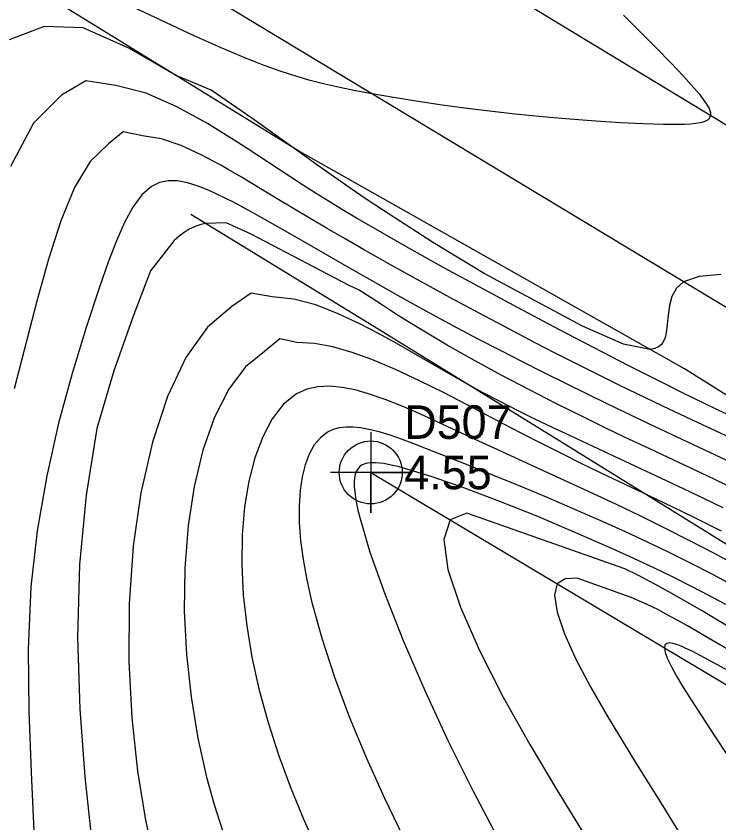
# Model space of a CAD drawing. Extents: x 2356077 to 2359823, y 225951 to 227822.
# Drawn here: x 2357050.9 to 2357103.2, y 226958 to 227018.1 of the extents above; entities that cross this region are included whole.
import ezdxf

# ---------------------------------------------------------------- set-up
doc = ezdxf.new("R2010")
doc.units = 0
for name, color, linetype in [('DTM Contours Major', 7, 'Continuous'), ('DTM Contours Minor', 7, 'Continuous'), ('Exist DTM Breakline', 7, 'Continuous'), ('Exist DTM Crownline', 7, 'Continuous'), ('Exist DTM Regular Point CELL', 7, 'Continuous'), ('Exist DTM Regular Point Cogo Elevation', 7, 'Continuous'), ('Exist DTM Regular Point Cogo Number', 7, 'Continuous'), ('Exist Roads EOP', 7, 'Continuous'), ('PH Exist DTM Breakline', 7, 'Continuous')]:
    doc.layers.add(name, color=color, linetype=linetype)

msp = doc.modelspace()

# ---------------------------------------------------------------- linework, layer by layer
at = {"layer": 'DTM Contours Major'}
for points in [[(2357107.737, 226984.962), (2357102.004, 226987.628), (2357099.524, 226988.794), (2357097.803, 226989.614), (2357095.8, 226990.585), (2357094.649, 226991.151), (2357093.455, 226991.745), (2357092.217, 226992.368), (2357090.931, 226993.023), (2357089.595, 226993.711), (2357087.518, 226994.796), (2357085.363, 226995.941), (2357083.169, 226997.123), (2357080.976, 226998.323), (2357078.823, 226999.521), (2357076.749, 227000.695), (2357075.377, 227001.486), (2357074.055, 227002.257), (2357072.777, 227003.011), (2357070.326, 227004.475), (2357067.653, 227006.078), (2357066.663, 227006.657), (2357066.166, 227006.94), (2357064.672, 227007.742), (2357063.177, 227008.429), (2357061.709, 227008.927), (2357060.297, 227009.162), (2357058.84, 227009.453), (2357057.752, 227008.551), (2357056.402, 227007.252), (2357055.234, 227005.305), (2357054.206, 227002.837), (2357053.279, 226999.971), (2357052.41, 226996.832), (2357050.72, 226990.304)], [(2357104.72, 226977.052), (2357102.896, 226978.035), (2357101.064, 226978.991), (2357099.232, 226979.918), (2357097.409, 226980.816), (2357095.603, 226981.684), (2357093.822, 226982.522), (2357092.305, 226983.222), (2357086.471, 226985.88), (2357085.065, 226986.532), (2357082.295, 226987.833), (2357080.95, 226988.448), (2357079.638, 226989.016), (2357078.364, 226989.521), (2357077.132, 226989.945), (2357076.125, 226990.228), (2357075.157, 226990.422), (2357074.232, 226990.508), (2357073.354, 226990.467), (2357072.527, 226990.28), (2357071.757, 226989.928), (2357070.799, 226989.157), (2357069.96, 226988.08), (2357069.244, 226986.738), (2357068.658, 226985.172), (2357068.204, 226983.421), (2357067.889, 226981.526), (2357067.709, 226979.425), (2357067.681, 226977.233), (2357067.797, 226974.97), (2357068.052, 226972.658), (2357068.44, 226970.318), (2357068.953, 226967.973), (2357069.64, 226965.459), (2357070.442, 226962.98), (2357071.338, 226960.556), (2357072.303, 226958.203), (2357073.315, 226955.941)], [(2357103.985, 226969.286), (2357101.829, 226970.447), (2357101.274, 226970.734), (2357100.767, 226970.98), (2357100.532, 226971.086), (2357100.149, 226971.239), (2357099.814, 226971.341), (2357099.538, 226971.382), (2357099.331, 226971.349), (2357099.201, 226971.233), (2357099.16, 226971.022), (2357099.225, 226970.671), (2357099.401, 226970.199), (2357099.683, 226969.612), (2357100.064, 226968.916), (2357100.536, 226968.117), (2357101.094, 226967.222), (2357102.85, 226964.54), (2357104.932, 226961.389)]]:
    msp.add_lwpolyline(points, dxfattribs=at)
at = {"layer": 'DTM Contours Minor'}
for points in [[(2357096.111, 227018.157), (2357098.561, 227015.69), (2357099.63, 227014.597), (2357100.571, 227013.607), (2357101.365, 227012.729), (2357101.741, 227012.283), (2357102.058, 227011.877), (2357102.308, 227011.511), (2357102.485, 227011.187), (2357102.582, 227010.905), (2357102.592, 227010.668), (2357102.551, 227010.539), (2357102.473, 227010.428), (2357102.359, 227010.333), (2357102.211, 227010.252), (2357102.031, 227010.185), (2357101.819, 227010.13), (2357101.487, 227010.072), (2357101.103, 227010.031), (2357100.669, 227010.006), (2357100.188, 227009.994), (2357099.662, 227009.993), (2357099.093, 227010), (2357097.588, 227010.046), (2357095.895, 227010.129), (2357094.055, 227010.245), (2357092.106, 227010.394), (2357090.089, 227010.573), (2357088.043, 227010.779), (2357086.141, 227010.995), (2357084.267, 227011.229), (2357082.437, 227011.479), (2357080.671, 227011.741), (2357078.984, 227012.012), (2357077.394, 227012.288), (2357076.166, 227012.519), (2357074.999, 227012.758), (2357073.878, 227013.014), (2357072.784, 227013.293), (2357071.702, 227013.602), (2357070.615, 227013.95), (2357070.197, 227014.094), (2357069.348, 227014.402), (2357068.476, 227014.739), (2357068.028, 227014.919), (2357066.138, 227015.719), (2357064.144, 227016.615), (2357062.083, 227017.575), (2357057.918, 227019.556)], [(2357103.354, 226998.821), (2357101.762, 226998.689), (2357100.593, 226998.281), (2357100.057, 226997.803), (2357099.721, 226997.201), (2357099.53, 226996.521), (2357099.432, 226995.809), (2357099.369, 226995.112), (2357099.29, 226994.475), (2357099.212, 226994.144), (2357099.099, 226993.856), (2357098.941, 226993.618), (2357098.729, 226993.434), (2357098.452, 226993.31), (2357098.102, 226993.253), (2357096.108, 226993.636), (2357093.053, 226994.976), (2357085.747, 226998.908), (2357081.955, 227001.195), (2357078.236, 227003.595), (2357076.88, 227004.502), (2357075.587, 227005.384), (2357074.345, 227006.247), (2357073.339, 227006.957), (2357071.379, 227008.361), (2357068.433, 227010.48), (2357065.408, 227012.552), (2357062.787, 227013.648), (2357059.276, 227015.683), (2357055.863, 227017.205), (2357052.959, 227017.314), (2357050.358, 227016.309)], [(2357104.194, 226988.26), (2357103.168, 226988.732), (2357102.143, 226989.218), (2357100.501, 226990.018), (2357098.788, 226990.873), (2357096.506, 226992.033), (2357093.873, 226993.393), (2357091.342, 226994.717), (2357088.581, 226996.178), (2357085.694, 226997.726), (2357082.785, 226999.312), (2357079.956, 227000.886), (2357077.313, 227002.399), (2357076.231, 227003.035), (2357075.196, 227003.654), (2357074.198, 227004.262), (2357073.228, 227004.864), (2357072.278, 227005.466), (2357071.337, 227006.073), (2357068.014, 227008.256), (2357067.315, 227008.71), (2357065.133, 227010.071), (2357062.854, 227011.33), (2357060.552, 227012.33), (2357058.301, 227012.913), (2357056.06, 227013.255), (2357054.247, 227012.199), (2357052.174, 227010.098), (2357050.468, 227006.877)], [(2357104.562, 226984.616), (2357098.479, 226987.488), (2357096.127, 226988.609), (2357094.905, 226989.196), (2357093.382, 226989.935), (2357091.816, 226990.703), (2357090.217, 226991.497), (2357088.592, 226992.316), (2357086.949, 226993.157), (2357085.297, 226994.017), (2357083.742, 226994.842), (2357082.189, 226995.68), (2357080.639, 226996.529), (2357079.095, 226997.388), (2357077.559, 226998.254), (2357076.033, 226999.125), (2357071.291, 227001.867), (2357069.805, 227002.713), (2357068.39, 227003.498), (2357067.06, 227004.207), (2357066.437, 227004.524), (2357065.836, 227004.816), (2357065.257, 227005.08), (2357064.431, 227005.412), (2357063.649, 227005.657), (2357062.909, 227005.796), (2357062.212, 227005.809), (2357061.559, 227005.677), (2357060.949, 227005.382), (2357060.239, 227004.755), (2357059.581, 227003.857), (2357058.957, 227002.708), (2357058.35, 227001.33), (2357057.743, 226999.743), (2357057.118, 226997.968), (2357056.092, 226994.886), (2357055.046, 226991.462), (2357054.044, 226987.756), (2357053.153, 226983.83), (2357052.438, 226979.744), (2357051.965, 226975.559), (2357051.767, 226970.928), (2357051.82, 226966.31), (2357052.005, 226961.765), (2357052.206, 226957.35)], [(2357105.15, 226982.476), (2357102.757, 226983.62), (2357097.746, 226985.986), (2357096.249, 226986.698), (2357094.705, 226987.44), (2357093.114, 226988.214), (2357091.133, 226989.196), (2357089.108, 226990.225), (2357087.059, 226991.298), (2357085.009, 226992.412), (2357082.978, 226993.562), (2357080.987, 226994.746), (2357080.059, 226995.32), (2357079.142, 226995.9), (2357078.23, 226996.487), (2357077.32, 226997.079), (2357076.421, 226997.657), (2357075.693, 226998.008), (2357068.389, 227001.839), (2357066.514, 227002.685), (2357064.965, 227002.637), (2357064.553, 227002.534), (2357064.153, 227002.388), (2357063.763, 227002.199), (2357063.383, 227001.968), (2357063.011, 227001.693), (2357062.646, 227001.374), (2357060.893, 226999.108), (2357059.567, 226995.661), (2357058.166, 226991.654), (2357056.889, 226987.345), (2357056.085, 226982.388), (2357055.602, 226977.224), (2357055.457, 226971.776), (2357055.614, 226966.451), (2357055.986, 226961.397), (2357056.482, 226956.76)], [(2357103.546, 226981.436), (2357102.194, 226982.096), (2357100.593, 226982.863), (2357098.945, 226983.639), (2357093.857, 226986.006), (2357092.165, 226986.798), (2357090.836, 226987.426), (2357089.521, 226988.059), (2357088.216, 226988.701), (2357086.917, 226989.36), (2357085.621, 226990.04), (2357084.323, 226990.748), (2357083.047, 226991.472), (2357080.473, 226992.966), (2357079.171, 226993.71), (2357077.856, 226994.435), (2357076.528, 226995.127), (2357074.865, 226995.911), (2357073.199, 226996.559), (2357071.552, 226997.002), (2357069.946, 226997.174), (2357068.378, 226997.444), (2357066.949, 226996.434), (2357065.125, 226994.914), (2357063.519, 226992.637), (2357062.147, 226989.733), (2357061.025, 226986.335), (2357060.167, 226982.575), (2357059.59, 226978.586), (2357059.292, 226974.293), (2357059.277, 226969.999), (2357059.503, 226965.812), (2357059.928, 226961.837), (2357060.51, 226958.18), (2357061.207, 226954.949)], [(2357103.414, 226979.706), (2357102.42, 226980.213), (2357101.438, 226980.703), (2357100.468, 226981.179), (2357098.553, 226982.097), (2357097.605, 226982.547), (2357094.873, 226983.841), (2357093.018, 226984.733), (2357091.392, 226985.533), (2357089.999, 226986.233), (2357088.536, 226986.985), (2357087.772, 226987.384), (2357084.461, 226989.132), (2357082.711, 226990.035), (2357080.93, 226990.917), (2357079.141, 226991.746), (2357077.371, 226992.491), (2357075.902, 226993.029), (2357074.474, 226993.445), (2357073.098, 226993.699), (2357071.785, 226993.752), (2357070.508, 226994.025), (2357069.389, 226993.094), (2357067.956, 226991.952), (2357066.708, 226990.29), (2357065.651, 226988.193), (2357064.791, 226985.743), (2357064.132, 226983.025), (2357063.682, 226980.122), (2357063.435, 226976.963), (2357063.404, 226973.746), (2357063.571, 226970.526), (2357063.915, 226967.357), (2357064.418, 226964.292), (2357065.061, 226961.386), (2357065.622, 226959.34), (2357066.237, 226957.41)], [(2357104.188, 226975.713), (2357102.662, 226976.529), (2357101.108, 226977.33), (2357099.524, 226978.117), (2357097.911, 226978.892), (2357096.267, 226979.658), (2357094.591, 226980.414), (2357092.497, 226981.331), (2357090.388, 226982.229), (2357088.298, 226983.099), (2357086.258, 226983.931), (2357084.303, 226984.719), (2357081.454, 226985.852), (2357080.493, 226986.224), (2357079.584, 226986.56), (2357078.725, 226986.854), (2357077.916, 226987.099), (2357077.156, 226987.288), (2357076.551, 226987.399), (2357075.981, 226987.459), (2357075.447, 226987.462), (2357074.949, 226987.403), (2357074.487, 226987.276), (2357074.062, 226987.074), (2357073.539, 226986.671), (2357073.088, 226986.128), (2357072.709, 226985.454), (2357072.405, 226984.66), (2357072.176, 226983.756), (2357072.025, 226982.752), (2357071.951, 226981.602), (2357071.964, 226980.356), (2357072.063, 226979.02), (2357072.248, 226977.596), (2357072.518, 226976.09), (2357072.872, 226974.505), (2357073.636, 226971.734), (2357074.596, 226968.82), (2357075.717, 226965.823), (2357076.966, 226962.804), (2357078.309, 226959.822), (2357079.711, 226956.939)], [(2357103.735, 226974.25), (2357102.481, 226974.919), (2357101.174, 226975.593), (2357099.807, 226976.275), (2357098.377, 226976.967), (2357096.876, 226977.671), (2357095.301, 226978.389), (2357092.562, 226979.594), (2357089.725, 226980.79), (2357086.905, 226981.923), (2357084.22, 226982.94), (2357081.787, 226983.788), (2357079.724, 226984.414), (2357079.321, 226984.518), (2357078.943, 226984.608), (2357078.589, 226984.683), (2357078.26, 226984.741), (2357077.955, 226984.782), (2357077.675, 226984.805), (2357077.456, 226984.81), (2357077.255, 226984.801), (2357077.07, 226984.777), (2357076.902, 226984.739), (2357076.75, 226984.686), (2357076.613, 226984.616), (2357076.452, 226984.493), (2357076.32, 226984.339), (2357076.215, 226984.152), (2357076.138, 226983.931), (2357076.088, 226983.677), (2357076.063, 226983.387), (2357076.065, 226983.046), (2357076.093, 226982.664), (2357076.149, 226982.243), (2357076.23, 226981.781), (2357076.336, 226981.279), (2357076.467, 226980.737), (2357077.234, 226978.149), (2357078.336, 226975.039), (2357079.713, 226971.555), (2357081.307, 226967.846), (2357083.058, 226964.06), (2357084.906, 226960.345), (2357086.434, 226957.469)], [(2357104.083, 226972.502), (2357102.999, 226973.153), (2357101.964, 226973.765), (2357100.872, 226974.4), (2357099.721, 226975.054), (2357098.508, 226975.728), (2357097.231, 226976.418), (2357096.208, 226976.892), (2357084.446, 226981.046), (2357083.203, 226980.551), (2357082.733, 226979.083), (2357083.036, 226976.853), (2357083.97, 226974.037), (2357085.392, 226970.81), (2357087.162, 226967.348), (2357089.137, 226963.826), (2357091.156, 226960.441), (2357093.149, 226957.171)], [(2357104.452, 226970.559), (2357102.278, 226971.846), (2357101.592, 226972.245), (2357100.888, 226972.648), (2357100.166, 226973.053), (2357099.424, 226973.458), (2357098.665, 226973.861), (2357097.887, 226974.258), (2357096.681, 226974.778), (2357092.658, 226976.199), (2357091.763, 226976.161), (2357091.181, 226975.786), (2357090.966, 226974.938), (2357091.164, 226973.676), (2357091.718, 226972.066), (2357092.573, 226970.176), (2357093.673, 226968.072), (2357094.961, 226965.821), (2357096.935, 226962.595), (2357099.027, 226959.264), (2357101.107, 226955.874)]]:
    msp.add_lwpolyline(points, dxfattribs=at)
at = {"layer": 'Exist DTM Breakline'}
msp.add_lwpolyline([(2357077.286, 226984.084), (2357184.547, 226920.033)], dxfattribs=at)
at = {"layer": 'Exist DTM Crownline'}
msp.add_lwpolyline([(2357542.756, 226741.609), (2357459.889, 226792.427), (2357374.177, 226844.74), (2357291.426, 226895.083), (2357208.118, 226946.275), (2357125.882, 226996.539), (2357045.017, 227045.595), (2356966.337, 227093.498), (2356883.413, 227143.712), (2356799.704, 227194.618), (2356722.637, 227241.528), (2356636.765, 227293.74), (2356553.053, 227344.465), (2356470.397, 227394.758), (2356383.201, 227447.638), (2356299.889, 227498.478), (2356223.248, 227545.375)], dxfattribs=at)
at = {"layer": 'Exist DTM Regular Point CELL'}
msp.add_lwpolyline([(2357077.286, 226987.084), (2357077.286, 226981.084), (2357077.286, 226984.084), (2357080.286, 226984.084), (2357074.286, 226984.084)], dxfattribs=at)
msp.add_circle((2357077.286, 226984.084), 2.344, dxfattribs=at)
at = {"layer": 'Exist Roads EOP'}
msp.add_lwpolyline([(2357548.158, 226751.097), (2357551.518, 226748.955), (2357539.932, 226730.044), (2357536.732, 226732.588), (2357457.094, 226780.918), (2357368.575, 226834.971), (2357285.95, 226885.112), (2357202.56, 226936.462), (2357119.743, 226986.718), (2357040.047, 227034.838), (2356959.55, 227083.993), (2356876.77, 227134.388), (2356794.33, 227184.148), (2356716.529, 227232.438), (2356632.17, 227283.448), (2356547.589, 227334.799), (2356465.16, 227384.805), (2356376.528, 227438.798), (2356293.908, 227488.913), (2356217.843, 227535.566)], dxfattribs=at)
at = {"layer": 'PH Exist DTM Breakline'}
for points in [[(2357134.751, 226970.426), (2357100.659, 226991.809), (2357071.862, 227008.067), (2357043.428, 227025.569), (2357015.94, 227042.585), (2356988.871, 227059.572), (2356962.296, 227075.541), (2356936.875, 227090.755), (2356912.501, 227105.418), (2356894.323, 227115.538), (2356874.006, 227127.776), (2356827.187, 227157.253)], [(2357198.529, 226915.758), (2357186.232, 226924.986), (2357175.274, 226931.904), (2357165.469, 226937.916), (2357156.161, 226942.324), (2357147.401, 226947.492), (2357134.807, 226956.179), (2357120.443, 226966.813), (2357116.034, 226970.239), (2357104.16, 226978.491), (2357090.845, 226986.73), (2357077.192, 226995.142), (2357063.884, 227003.301)]]:
    msp.add_lwpolyline(points, dxfattribs=at)

# ---------------------------------------------------------------- texts
at = {"layer": 'Exist DTM Regular Point Cogo Elevation'}
msp.add_text('4.55', height=2.5, dxfattribs=at).set_placement((2357079.786, 226982.834))
at = {"layer": 'Exist DTM Regular Point Cogo Number'}
msp.add_text('D507', height=2.5, dxfattribs=at).set_placement((2357079.786, 226986.584))

doc.saveas('drawing.dxf')
